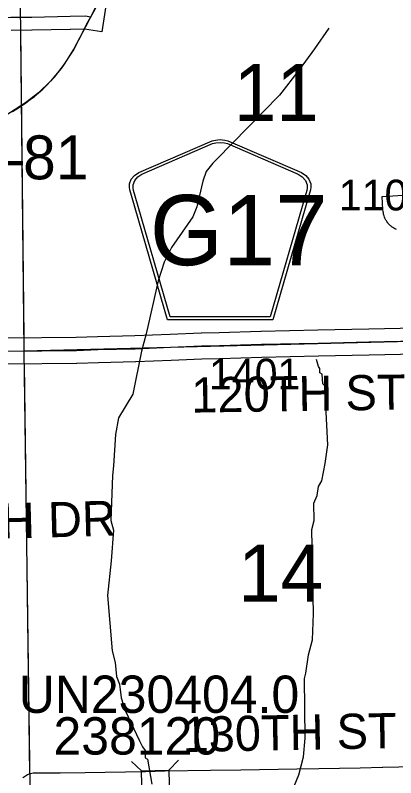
# Model space of a CAD drawing. Extents: x 23.6 to 68.7, y -63 to -29.
# Drawn here: x 48.463 to 49.329, y -36.541 to -34.805 of the extents above; entities that cross this region are included whole.
import ezdxf

# ---------------------------------------------------------------- set-up
doc = ezdxf.new("R2010")
doc.units = 0
for name, color, linetype in [('tdCoHydroRiver', 7, 'Continuous'), ('tdCoPriCL', 7, 'Continuous'), ('tdCoPrimary', 7, 'Continuous'), ('tdCoPriNonDiv', 7, 'Continuous'), ('tdCoPriNonDivCL', 7, 'Continuous'), ('tdCoSecRdNmbr', 7, 'Continuous'), ('tdCoSecRdTxt', 7, 'Continuous'), ('tdCoSecRteBand', 7, 'Continuous'), ('tdCoSecRteCL', 7, 'Continuous'), ('tdCoSectLine', 7, 'Continuous'), ('tdCoSectLinePart', 7, 'Continuous'), ('tdCoSectNmbr', 7, 'Continuous'), ('tdCoShieldCoRteHrd', 7, 'Continuous'), ('tdCoStrucSec', 7, 'Continuous'), ('tdCoStrucSecCoName', 7, 'Continuous'), ('tdCoStrucSecFHWANum', 7, 'Continuous'), ('tdCoSurfConc', 7, 'Continuous'), ('tdCoSurfGravel', 7, 'Continuous'), ('tdStHwyPriRefPost1', 7, 'Continuous')]:
    doc.layers.add(name, color=color, linetype=linetype)

msp = doc.modelspace()

# ---------------------------------------------------------------- linework, layer by layer
at = {"layer": 'tdCoHydroRiver'}
for points in [[(49.1766, -34.8342), (49.1439, -34.8819), (49.1097, -34.9297), (49.0646, -34.987), (48.921, -35.1338), (48.9132, -35.1418), (48.8976, -35.1609), (48.8899, -35.1831), (48.8764, -35.2416), (48.8671, -35.2638), (48.819, -35.3338), (48.802, -35.3671), (48.7882, -35.4099), (48.7611, -35.5302), (48.7505, -35.5698), (48.7311, -35.6678), (48.6985, -35.7219), (48.691, -35.7598), (48.6871, -35.8309), (48.6842, -35.853), (48.6806, -35.9557), (48.6871, -35.9777), (48.6816, -36.0472), (48.673, -36.1262), (48.6838, -36.2524), (48.6904, -36.2792), (48.6939, -36.3107), (48.7004, -36.328), (48.7039, -36.3595), (48.7137, -36.3878), (48.746, -36.4569), (48.7525, -36.4711), (48.7589, -36.4789), (48.7591, -36.4962), (48.7639, -36.4993), (48.7739, -36.5561)], [(49.093, -36.5731), (49.1083, -36.535), (49.119, -36.4939), (49.1232, -36.4512), (49.1217, -36.3155), (49.1248, -36.3028), (49.1306, -36.2617), (49.1397, -36.2269), (49.1422, -36.1684), (49.1385, -35.9759), (49.1431, -35.9553), (49.1426, -35.9159), (49.1503, -35.8984), (49.1533, -35.8779), (49.161, -35.8652), (49.1685, -35.8256), (49.1743, -35.7829), (49.1681, -35.6488), (49.1633, -35.6441), (49.1615, -35.6221), (49.1567, -35.619), (49.1566, -35.6095), (49.1534, -35.6048), (49.1485, -35.5891)]]:
    msp.add_lwpolyline(points, dxfattribs=at)
at = {"layer": 'tdCoPriCL'}
msp.add_lwpolyline([(48.4563, -35.0242), (48.4666, -35.0179), (48.4768, -35.0113), (48.4869, -35.0043), (48.4967, -34.9972), (48.5063, -34.9897), (48.5161, -34.9817), (48.5255, -34.9733), (48.5347, -34.9646), (48.5435, -34.9555), (48.5519, -34.9461), (48.56, -34.9364), (48.5677, -34.9264), (48.5751, -34.9162), (48.582, -34.9056), (48.5956, -34.8837), (48.6109, -34.8548), (48.6294, -34.8196), (48.6351, -34.8086), (48.6469, -34.786)], dxfattribs=at)
at = {"layer": 'tdCoPrimary'}
msp.add_lwpolyline([(48.4566, -35.0242), (48.467, -35.0179), (48.4772, -35.0113), (48.4872, -35.0043), (48.4971, -34.9972), (48.5067, -34.9897), (48.5165, -34.9817), (48.5259, -34.9733), (48.535, -34.9646), (48.5438, -34.9555), (48.5523, -34.9461), (48.5604, -34.9364), (48.5681, -34.9264), (48.5754, -34.9162), (48.5824, -34.9056), (48.596, -34.8837), (48.6113, -34.8548), (48.6298, -34.8196), (48.6355, -34.8086), (48.6473, -34.786)], dxfattribs=at)
msp.add_lwpolyline([(48.4566, -35.0242), (48.467, -35.0179), (48.4772, -35.0113), (48.4872, -35.0043), (48.4971, -34.9972), (48.5067, -34.9897), (48.5165, -34.9817), (48.5259, -34.9733), (48.535, -34.9646), (48.5438, -34.9555), (48.5523, -34.9461), (48.5604, -34.9364), (48.5681, -34.9264), (48.5754, -34.9162), (48.5824, -34.9056), (48.596, -34.8837), (48.6113, -34.8548), (48.6298, -34.8196), (48.6355, -34.8086), (48.6473, -34.786)], dxfattribs=at)
msp.add_lwpolyline([(48.4566, -35.0242), (48.467, -35.0179), (48.4772, -35.0113), (48.4872, -35.0043), (48.4971, -34.9972), (48.5067, -34.9897), (48.5165, -34.9817), (48.5259, -34.9733), (48.535, -34.9646), (48.5438, -34.9555), (48.5523, -34.9461), (48.5604, -34.9364), (48.5681, -34.9264), (48.5754, -34.9162), (48.5824, -34.9056), (48.596, -34.8837), (48.6113, -34.8548), (48.6298, -34.8196), (48.6355, -34.8086), (48.6473, -34.786)], dxfattribs=at)
at = {"layer": 'tdCoPriNonDiv'}
msp.add_lwpolyline([(48.6618, -34.759), (48.6294, -34.8196), (48.5956, -34.8837), (48.5678, -34.9264), (48.5435, -34.9555), (48.5161, -34.9817), (48.4869, -35.0043), (48.442, -35.0331)], dxfattribs=at)
at = {"layer": 'tdCoPriNonDivCL'}
msp.add_lwpolyline([(48.4563, -35.0242), (48.4666, -35.0179), (48.4768, -35.0113), (48.4869, -35.0043), (48.4967, -34.9972), (48.5063, -34.9897), (48.5161, -34.9817), (48.5255, -34.9733), (48.5347, -34.9646), (48.5435, -34.9555), (48.5519, -34.9461), (48.56, -34.9364), (48.5677, -34.9264), (48.5751, -34.9162), (48.582, -34.9056), (48.5956, -34.8837), (48.6109, -34.8548), (48.6294, -34.8196), (48.6351, -34.8086), (48.6469, -34.786)], dxfattribs=at)
msp.add_lwpolyline([(48.4563, -35.0242), (48.4666, -35.0179), (48.4768, -35.0113), (48.4869, -35.0043), (48.4967, -34.9972), (48.5063, -34.9897), (48.5161, -34.9817), (48.5255, -34.9733), (48.5347, -34.9646), (48.5435, -34.9555), (48.5519, -34.9461), (48.56, -34.9364), (48.5677, -34.9264), (48.5751, -34.9162), (48.582, -34.9056), (48.5956, -34.8837), (48.6109, -34.8548), (48.6294, -34.8196), (48.6351, -34.8086), (48.6469, -34.786)], dxfattribs=at)
at = {"layer": 'tdCoSecRteBand'}
for points in [[(48.6697, -34.7835), (48.6606, -34.8428), (48.6309, -34.8383), (48.6207, -34.8367), (48.5887, -34.8375), (48.5886, -34.8375), (48.5885, -34.8375), (48.5016, -34.8391), (48.5014, -34.8391), (48.5013, -34.8391), (48.4541, -34.8395)], [(49.3309, -35.2931), (49.329, -35.2923), (49.3272, -35.2913), (49.3246, -35.2898), (49.3227, -35.2887), (49.3211, -35.2874), (49.3187, -35.2856), (49.317, -35.2843), (49.3156, -35.2828), (49.3135, -35.2806), (49.312, -35.2791), (49.3108, -35.2774), (49.309, -35.2749), (49.3078, -35.2732), (49.3068, -35.2714), (49.3054, -35.2687), (49.3044, -35.2669), (49.3037, -35.2649), (49.3027, -35.262), (49.3019, -35.2601), (49.3015, -35.258), (49.3009, -35.2551), (49.3004, -35.253), (49.3003, -35.2509), (49.3001, -35.2479), (49.298, -35.218), (49.3578, -35.2138)], [(48.4449, -35.5397), (48.6016, -35.5383), (48.6503, -35.5365), (48.6505, -35.5365), (48.6507, -35.5365), (48.7353, -35.5344), (48.8156, -35.531), (48.8861, -35.5279), (48.8865, -35.5279), (48.887, -35.5279), (48.9272, -35.5273), (49.0224, -35.5243), (49.0226, -35.5243), (49.0227, -35.5243), (49.1517, -35.5214), (49.1517, -35.5214), (49.1517, -35.5214), (49.2675, -35.5189), (49.2675, -35.5189), (49.2676, -35.5189), (49.4104, -35.516)], [(49.4116, -35.576), (49.2688, -35.5789), (49.153, -35.5814), (49.0242, -35.5843), (48.9288, -35.5873), (48.9285, -35.5873), (48.9283, -35.5873), (48.8882, -35.5879), (48.8182, -35.5909), (48.8182, -35.5909), (48.8182, -35.5909), (48.7376, -35.5943), (48.7373, -35.5943), (48.7371, -35.5943), (48.6523, -35.5965), (48.6034, -35.5983), (48.603, -35.5983), (48.6026, -35.5983), (48.4454, -35.5997)], [(48.4801, -36.5417), (48.482, -36.5398), (48.4843, -36.5383), (48.4863, -36.5369), (48.4885, -36.5353), (48.491, -36.5342), (48.4932, -36.5332), (48.4956, -36.5321), (48.4983, -36.5314), (48.5006, -36.5308), (48.5043, -36.5299), (48.5081, -36.5299), (48.5658, -36.5301), (48.6227, -36.5291), (48.6227, -36.5291), (48.6227, -36.5291), (48.7599, -36.5268), (48.8036, -36.5258), (48.8037, -36.5258), (48.8038, -36.5258), (48.9072, -36.5243), (48.9764, -36.5233), (49.1037, -36.521), (49.1038, -36.521), (49.1038, -36.521), (49.1539, -36.5202), (49.1539, -36.5202), (49.154, -36.5202), (49.2479, -36.5187), (49.2991, -36.5171), (49.2993, -36.5171), (49.2994, -36.5171), (49.4082, -36.5147)]]:
    msp.add_lwpolyline(points, dxfattribs=at)
at = {"layer": 'tdCoSecRteCL'}
for points in [[(47.217, -34.8387), (47.3666, -34.8354), (47.4542, -34.8342), (47.6021, -34.8309), (47.7316, -34.8274), (47.9295, -34.8229), (48.0166, -34.8212), (48.1831, -34.8167), (48.2928, -34.814), (48.4535, -34.8095), (48.501, -34.8091), (48.5879, -34.8075), (48.6227, -34.8066), (48.6355, -34.8086)], [(48.0885, -35.5731), (48.1045, -35.5724), (48.1617, -35.5723), (48.23, -35.5714), (48.3345, -35.5706), (48.4451, -35.5697), (48.6023, -35.5683), (48.6514, -35.5665), (48.7363, -35.5643), (48.8169, -35.5609), (48.8874, -35.5579), (48.9279, -35.5573), (49.0234, -35.5543), (49.1523, -35.5514), (49.2682, -35.5489), (49.411, -35.546), (49.4579, -35.5451), (49.4848, -35.5445)]]:
    msp.add_lwpolyline(points, dxfattribs=at)
at = {"layer": 'tdCoSectLine'}
for points in [[(48.4718, -34.5633), (48.4829, -35.5694)], [(48.4829, -35.5694), (49.4845, -35.5444)], [(47.4677, -35.587), (48.4829, -35.5694)], [(48.4829, -35.5694), (48.4964, -36.5605)]]:
    msp.add_lwpolyline(points, dxfattribs=at)
at = {"layer": 'tdCoSectLinePart'}
for points in [[(48.4748, -34.8391), (48.4826, -35.5394)], [(48.4833, -35.5994), (48.496, -36.5326)]]:
    msp.add_lwpolyline(points, dxfattribs=at)
at = {"layer": 'tdCoShieldCoRteHrd'}
for points in [[(48.8096, -35.4984), (48.7277, -35.2155), (48.7238, -35.2024), (48.7231, -35.1965), (48.7231, -35.1887), (48.7273, -35.1784), (48.7346, -35.1699), (48.7442, -35.1632), (48.9115, -35.0909), (48.919, -35.0892), (48.9294, -35.0883), (48.9398, -35.0892), (48.9473, -35.0909), (49.1146, -35.1632), (49.1242, -35.1699), (49.1315, -35.1784), (49.1357, -35.1887), (49.1357, -35.1965), (49.135, -35.2024), (49.1311, -35.2155), (49.0492, -35.4984)], [(48.8155, -35.4921), (48.7358, -35.2168), (48.732, -35.2042), (48.7313, -35.1985), (48.7313, -35.191), (48.7354, -35.1811), (48.7424, -35.173), (48.7516, -35.1666), (48.9122, -35.0971), (48.9194, -35.0956), (48.9294, -35.0947), (48.9394, -35.0956), (48.9466, -35.0971), (49.1072, -35.1666), (49.1164, -35.173), (49.1234, -35.1811), (49.1274, -35.191), (49.1274, -35.1985), (49.1268, -35.2042), (49.123, -35.2168), (49.0433, -35.4921)]]:
    msp.add_lwpolyline(points, close=True, dxfattribs=at)
at = {"layer": 'tdCoStrucSec'}
for p, q in [((48.7505, -36.5257), (48.7279, -36.5041)), ((48.8131, -36.5243), (48.8347, -36.5016))]:
    msp.add_line(p, q, dxfattribs=at)
msp.add_lwpolyline([(48.7505, -36.5257), (48.8131, -36.5243), (48.8145, -36.5869), (48.7519, -36.5883)], close=True, dxfattribs=at)
at = {"layer": 'tdCoSurfConc'}
msp.add_lwpolyline([(48.0885, -35.5731), (48.1045, -35.5724), (48.1617, -35.5723), (48.23, -35.5714), (48.3345, -35.5706), (48.4451, -35.5697), (48.6023, -35.5683), (48.6514, -35.5665), (48.7363, -35.5643), (48.8169, -35.5609), (48.8874, -35.5579), (48.9279, -35.5573), (49.0234, -35.5543), (49.1523, -35.5514), (49.2682, -35.5489), (49.411, -35.546)], dxfattribs=at)
at = {"layer": 'tdCoSurfGravel'}
msp.add_lwpolyline([(47.217, -34.8387), (47.3666, -34.8354), (47.4542, -34.8342), (47.6021, -34.8309), (47.7316, -34.8274), (47.9295, -34.8229), (48.0166, -34.8212), (48.1831, -34.8167), (48.2928, -34.814), (48.4535, -34.8095), (48.501, -34.8091), (48.5879, -34.8075), (48.6227, -34.8066), (48.6355, -34.8086)], dxfattribs=at)

# ---------------------------------------------------------------- texts
at = {"layer": 'tdCoSecRdNmbr'}
for s, rotation, p in [('1107', 0.0382, (49.1995, -35.2496)), ('1401', 0.0379, (48.9039, -35.657))]:
    msp.add_text(s, height=0.07, rotation=rotation, dxfattribs=at).set_placement(p)
at = {"layer": 'tdCoSecRdTxt'}
for s, rotation, p in [('120TH ST', 0.8163, (48.8645, -35.7099)), ('125TH DR', 1.5114, (48.188, -36.0033)), ('130TH ST', 1.0932, (48.8446, -36.4829))]:
    msp.add_text(s, height=0.08, rotation=rotation, dxfattribs=at).set_placement(p)
at = {"layer": 'tdCoSectNmbr'}
for s, p in [('11', (48.9606, -35.0459)), ('14', (48.9705, -36.1403))]:
    msp.add_text(s, height=0.13, rotation=0.0379, dxfattribs=at).set_placement(p)
at = {"layer": 'tdCoShieldCoRteHrd'}
msp.add_text('G17', height=0.16, dxfattribs=at).set_placement((48.7696, -35.3742))
at = {"layer": 'tdCoStrucSecCoName'}
msp.add_text('UN230404.0', height=0.085, dxfattribs=at).set_placement((48.4712, -36.3936))
at = {"layer": 'tdCoStrucSecFHWANum'}
msp.add_text('238120', height=0.085, dxfattribs=at).set_placement((48.5502, -36.4885))
at = {"layer": 'tdStHwyPriRefPost1'}
msp.add_text('‒‒81', height=0.1, dxfattribs=at).set_placement((48.3323, -35.1787))

doc.saveas('drawing.dxf')
